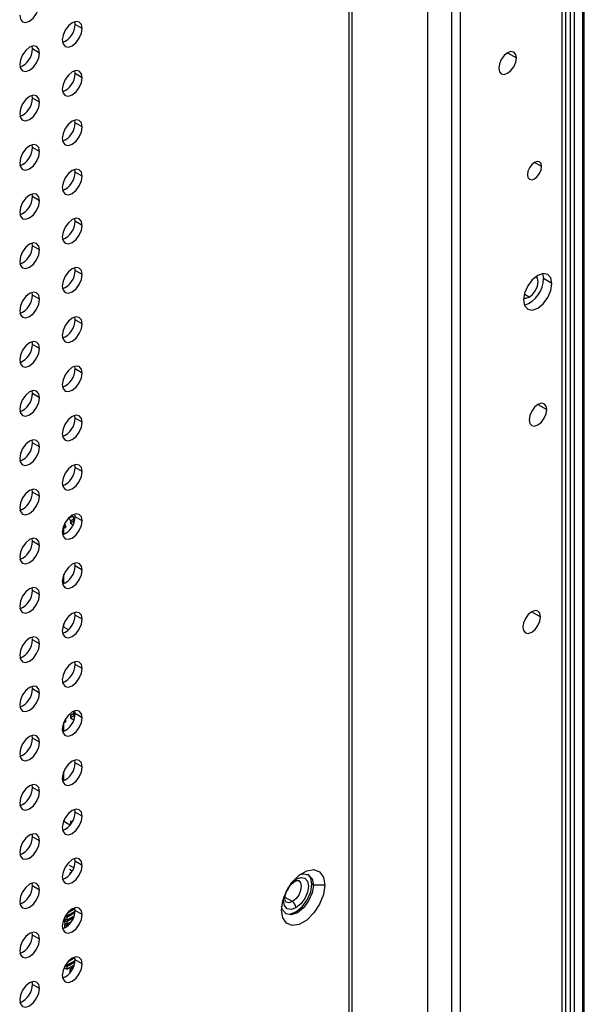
# Model space of a CAD drawing. Header units: millimetres. Extents: x 0 to 1118, y 0 to 864.
# Tile 384 of 397: x 1034.29 to 1039.91, y 704.77 to 714.57. Entities that reach past the tile are written whole.
import ezdxf

# ---------------------------------------------------------------- set-up
doc = ezdxf.new("R2010")
doc.units = ezdxf.units.MM

msp = doc.modelspace()

# ---------------------------------------------------------------- linework, layer by layer
at = {"color": 8, "linetype": 'Continuous', "lineweight": 25}
for p, q in [((1039.6939, 697.8962), (1039.6939, 783.7111)), ((1039.8989, 697.8161), (1039.8989, 783.0962)), ((1039.7717, 783.0473), (1039.7717, 697.903)), ((1039.8141, 783.0473), (1039.8141, 697.8842)), ((1038.3563, 694.8594), (1038.3563, 726.3047)), ((1039.1494, 714.2415), (1039.2378, 714.1905)), ((1039.4878, 713.11), (1039.4171, 713.1508)), ((1039.3651, 711.8102), (1039.316, 711.8385)), ((1039.4524, 710.742), (1039.5408, 710.691)), ((1034.8152, 709.6276), (1034.782, 709.6084)), ((1039.3898, 708.6792), (1039.4782, 708.6282)), ((1034.8078, 706.5776), (1034.7961, 706.5709)), ((1037.0124, 705.9971), (1037.0422, 706.0185)), ((1037.0069, 705.794), (1036.9346, 705.8357))]:
    msp.add_line(p, q, dxfattribs=at)
at = {"color": 7, "linetype": 'Continuous', "lineweight": 25}
for p, q in [((1039.729, 697.9045), (1039.729, 783.7601)), ((1039.9136, 697.7782), (1039.9136, 783.1166)), ((1038.6785, 781.4452), (1038.6785, 695.2648)), ((1038.5906, 726.8858), (1038.5906, 695.0126)), ((1037.5726, 689.9871), (1037.5726, 724.2379)), ((1037.6018, 690.0279), (1037.6018, 724.2787)), ((1034.8431, 714.5244), (1034.8399, 714.5515)), ((1034.9138, 714.4836), (1034.8431, 714.5244)), ((1034.4189, 714.2795), (1034.4156, 714.3066)), ((1034.4896, 714.2387), (1034.4189, 714.2795)), ((1034.8431, 714.0345), (1034.8399, 714.0616)), ((1034.9138, 713.9937), (1034.8431, 714.0345)), ((1034.4189, 713.7896), (1034.4156, 713.8166)), ((1034.4896, 713.7487), (1034.4189, 713.7896)), ((1034.8431, 713.5445), (1034.8399, 713.5716)), ((1034.9138, 713.5037), (1034.8431, 713.5445)), ((1034.4189, 713.2996), (1034.4156, 713.3267)), ((1034.4896, 713.2588), (1034.4189, 713.2996)), ((1034.8431, 713.0546), (1034.8399, 713.0817)), ((1034.9138, 713.0138), (1034.8431, 713.0546)), ((1034.4189, 712.8097), (1034.4156, 712.8368)), ((1034.4896, 712.7689), (1034.4189, 712.8097)), ((1034.8431, 712.5647), (1034.8399, 712.5918)), ((1034.9138, 712.5239), (1034.8431, 712.5647)), ((1034.4189, 712.3198), (1034.4156, 712.3469)), ((1034.4896, 712.279), (1034.4189, 712.3198)), ((1034.8431, 712.0748), (1034.8399, 712.1019)), ((1034.9138, 712.034), (1034.8431, 712.0748)), ((1039.4981, 712.0446), (1039.5065, 711.9939)), ((1039.5914, 711.9449), (1039.5065, 711.9939)), ((1034.4189, 711.8299), (1034.4156, 711.8569)), ((1034.4896, 711.789), (1034.4189, 711.8299)), ((1034.8431, 711.5849), (1034.8399, 711.6119)), ((1034.9138, 711.544), (1034.8431, 711.5849)), ((1034.4189, 711.3399), (1034.4156, 711.367)), ((1034.4896, 711.2991), (1034.4189, 711.3399)), ((1034.8431, 711.0949), (1034.8399, 711.122)), ((1034.9138, 711.0541), (1034.8431, 711.0949)), ((1034.4189, 710.85), (1034.4156, 710.8771)), ((1034.4896, 710.8092), (1034.4189, 710.85)), ((1034.8431, 710.605), (1034.8399, 710.6321)), ((1034.9138, 710.5642), (1034.8431, 710.605)), ((1034.4189, 710.3601), (1034.4156, 710.3872)), ((1034.4896, 710.3193), (1034.4189, 710.3601)), ((1034.8431, 710.1151), (1034.8399, 710.1422)), ((1034.9138, 710.0743), (1034.8431, 710.1151)), ((1034.4189, 709.8702), (1034.4156, 709.8972)), ((1034.4896, 709.8293), (1034.4189, 709.8702)), ((1034.7772, 709.6112), (1034.782, 709.6084)), ((1034.8195, 709.6276), (1034.7949, 709.6276)), ((1034.7961, 709.5839), (1034.8315, 709.6043)), ((1034.8195, 709.6276), (1034.8195, 709.6288)), ((1034.8195, 709.6276), (1034.82, 709.6279)), ((1034.8315, 709.6043), (1034.8315, 709.5798)), ((1034.8315, 709.597), (1034.8414, 709.6027)), ((1034.8431, 709.6252), (1034.8399, 709.6522)), ((1034.9138, 709.5843), (1034.8431, 709.6252)), ((1034.7184, 709.4973), (1034.7282, 709.4916)), ((1034.7325, 709.5111), (1034.7227, 709.5157)), ((1034.7282, 709.5161), (1034.7236, 709.5188)), ((1034.7282, 709.5325), (1034.7493, 709.5317)), ((1034.7282, 709.5325), (1034.7282, 709.5325)), ((1034.7282, 709.5325), (1034.7282, 709.5161)), ((1034.7349, 709.5159), (1034.7282, 709.5161)), ((1034.7502, 709.5247), (1034.7325, 709.5145)), ((1034.7325, 709.4478), (1034.7325, 709.5145)), ((1034.7389, 709.5503), (1034.7363, 709.5515)), ((1034.7961, 709.5839), (1034.7961, 709.5594)), ((1034.8315, 709.5798), (1034.7961, 709.5594)), ((1034.7961, 709.5594), (1034.8228, 709.544)), ((1034.8315, 709.5798), (1034.8357, 709.5774)), ((1034.4189, 709.3802), (1034.4156, 709.4073)), ((1034.7325, 709.4716), (1034.7162, 709.4791)), ((1034.7282, 709.4753), (1034.7164, 709.4822)), ((1034.7282, 709.4508), (1034.7165, 709.4576)), ((1034.7282, 709.4916), (1034.7325, 709.4915)), ((1034.7282, 709.4753), (1034.7282, 709.4916)), ((1034.7325, 709.4752), (1034.7282, 709.4753)), ((1034.7282, 709.4508), (1034.7325, 709.4507)), ((1034.7282, 709.4508), (1034.7282, 709.446)), ((1034.4896, 709.3394), (1034.4189, 709.3802)), ((1034.8431, 709.1352), (1034.8399, 709.1623)), ((1034.9138, 709.0944), (1034.8431, 709.1352)), ((1034.7184, 709.0074), (1034.7282, 709.0017)), ((1034.7325, 709.0212), (1034.7227, 709.0258)), ((1034.7282, 709.0262), (1034.7236, 709.0289)), ((1034.7282, 709.0425), (1034.7282, 709.0426)), ((1034.7282, 709.0425), (1034.7325, 709.0424)), ((1034.7282, 709.0425), (1034.7282, 709.0262)), ((1034.7325, 709.0261), (1034.7282, 709.0262)), ((1034.7325, 708.9578), (1034.7325, 709.0531)), ((1034.4189, 708.8903), (1034.4156, 708.9174)), ((1034.7325, 708.9816), (1034.7162, 708.9892)), ((1034.7282, 708.9854), (1034.7164, 708.9922)), ((1034.7282, 708.9609), (1034.7165, 708.9677)), ((1034.7282, 709.0017), (1034.7325, 709.0016)), ((1034.7282, 708.9854), (1034.7282, 709.0017)), ((1034.7325, 708.9852), (1034.7282, 708.9854)), ((1034.7282, 708.9609), (1034.7325, 708.9607)), ((1034.7282, 708.9609), (1034.7282, 708.9561)), ((1034.4896, 708.8495), (1034.4189, 708.8903)), ((1034.8431, 708.6453), (1034.8399, 708.6724)), ((1034.9138, 708.6045), (1034.8431, 708.6453)), ((1034.7325, 708.5265), (1034.7218, 708.5327)), ((1034.7325, 708.5265), (1034.7325, 708.5632)), ((1034.778, 708.5002), (1034.7325, 708.5265)), ((1034.8012, 708.5277), (1034.7961, 708.5306)), ((1034.7961, 708.5306), (1034.7961, 708.5209)), ((1034.4189, 708.4004), (1034.4156, 708.4275)), ((1034.4896, 708.3596), (1034.4189, 708.4004)), ((1034.8431, 708.1554), (1034.8399, 708.1825)), ((1034.9138, 708.1146), (1034.8431, 708.1554)), ((1034.4189, 707.9105), (1034.4156, 707.9375)), ((1034.7264, 707.9755), (1034.7174, 707.9807)), ((1034.4896, 707.8696), (1034.4189, 707.9105)), ((1034.7961, 707.6487), (1034.8315, 707.6691)), ((1034.7961, 707.6487), (1034.7961, 707.6242)), ((1034.8315, 707.6446), (1034.7961, 707.6242)), ((1034.8315, 707.6691), (1034.8315, 707.6446)), ((1034.8315, 707.6618), (1034.8431, 707.6685)), ((1034.8315, 707.6446), (1034.8408, 707.6393)), ((1034.8379, 707.641), (1034.8414, 707.643)), ((1034.8408, 707.6395), (1034.8385, 707.6406)), ((1034.8431, 707.6655), (1034.8399, 707.6925)), ((1034.8421, 707.6679), (1034.8431, 707.6673)), ((1034.9138, 707.6246), (1034.8431, 707.6655)), ((1034.7325, 707.5364), (1034.7193, 707.5425)), ((1034.7282, 707.5401), (1034.7199, 707.5449)), ((1034.7236, 707.5591), (1034.7282, 707.5564)), ((1034.7282, 707.5564), (1034.7325, 707.5563)), ((1034.7282, 707.5401), (1034.7282, 707.5564)), ((1034.7325, 707.5399), (1034.7282, 707.5401)), ((1034.7325, 707.5759), (1034.7299, 707.5771)), ((1034.7349, 707.5807), (1034.7314, 707.5808)), ((1034.7502, 707.5895), (1034.7325, 707.5793)), ((1034.7325, 707.4881), (1034.7325, 707.5793)), ((1034.7388, 707.5969), (1034.7493, 707.5965)), ((1034.7961, 707.6242), (1034.8311, 707.604)), ((1034.4189, 707.4205), (1034.4156, 707.4476)), ((1034.7282, 707.4993), (1034.7159, 707.5064)), ((1034.7325, 707.4942), (1034.7161, 707.5019)), ((1034.7282, 707.5156), (1034.7164, 707.5225)), ((1034.7282, 707.5156), (1034.7325, 707.5155)), ((1034.7282, 707.5156), (1034.7282, 707.4993)), ((1034.7325, 707.4991), (1034.7282, 707.4993)), ((1034.4896, 707.3797), (1034.4189, 707.4205)), ((1034.8431, 707.1755), (1034.8399, 707.2026)), ((1034.9138, 707.1347), (1034.8431, 707.1755)), ((1034.7325, 707.0464), (1034.7193, 707.0525)), ((1034.7282, 707.0502), (1034.7199, 707.055)), ((1034.7236, 707.0692), (1034.7282, 707.0665)), ((1034.7282, 707.0665), (1034.7325, 707.0664)), ((1034.7282, 707.0502), (1034.7282, 707.0665)), ((1034.7325, 707.05), (1034.7282, 707.0502)), ((1034.7325, 707.086), (1034.7299, 707.0872)), ((1034.7325, 707.0909), (1034.7314, 707.0909)), ((1034.7325, 706.9981), (1034.7325, 707.0934)), ((1034.4189, 706.9306), (1034.4156, 706.9577)), ((1034.7282, 707.0094), (1034.7159, 707.0165)), ((1034.7325, 707.0043), (1034.7161, 707.012)), ((1034.7282, 707.0257), (1034.7164, 707.0325)), ((1034.7282, 707.0257), (1034.7325, 707.0255)), ((1034.7282, 707.0257), (1034.7282, 707.0094)), ((1034.7325, 707.0092), (1034.7282, 707.0094)), ((1034.4896, 706.8898), (1034.4189, 706.9306)), ((1034.8431, 706.6856), (1034.8399, 706.7127)), ((1034.9138, 706.6448), (1034.8431, 706.6856)), ((1034.7325, 706.5913), (1034.7285, 706.5936)), ((1034.7325, 706.5913), (1034.7325, 706.6035)), ((1034.782, 706.5627), (1034.7325, 706.5913)), ((1034.7912, 706.5574), (1034.782, 706.5627)), ((1034.7912, 706.5574), (1034.7931, 706.5574)), ((1034.7912, 706.5574), (1034.7912, 706.555)), ((1034.792, 706.5617), (1034.8, 706.5664)), ((1034.8128, 706.5858), (1034.7961, 706.5954)), ((1034.7961, 706.5954), (1034.7961, 706.5709)), ((1034.4189, 706.4407), (1034.4156, 706.4678)), ((1034.7169, 706.5146), (1034.7298, 706.5071)), ((1034.4896, 706.3999), (1034.4189, 706.4407)), ((1034.8431, 706.1957), (1034.8399, 706.2228)), ((1034.9138, 706.1549), (1034.8431, 706.1957)), ((1034.8296, 706.1302), (1034.7883, 706.154)), ((1034.8142, 706.0982), (1034.7883, 706.1132)), ((1034.8069, 706.0863), (1034.7919, 706.0777)), ((1034.7919, 706.0777), (1034.7919, 706.066)), ((1034.7919, 706.0777), (1034.7982, 706.074)), ((1034.4189, 705.9508), (1034.4156, 705.9778)), ((1037.2155, 705.9593), (1037.2013, 705.9675)), ((1034.4896, 705.9099), (1034.4189, 705.9508)), ((1037.3286, 705.9593), (1037.2155, 705.9593)), ((1034.7601, 705.6518), (1034.843, 705.6997)), ((1034.8412, 705.6824), (1034.7601, 705.6355)), ((1034.8418, 705.7235), (1034.7672, 705.6804)), ((1034.8308, 705.6927), (1034.8418, 705.6863)), ((1034.8347, 705.7312), (1034.8411, 705.7275)), ((1034.8431, 705.7058), (1034.8399, 705.7328)), ((1034.9138, 705.6649), (1034.8431, 705.7058)), ((1034.7388, 705.6372), (1034.7388, 705.6233)), ((1034.7601, 705.611), (1034.7388, 705.6233)), ((1034.753, 705.6151), (1034.7388, 705.6069)), ((1034.7388, 705.6069), (1034.7388, 705.5824)), ((1034.7601, 705.5947), (1034.7388, 705.6069)), ((1034.7601, 705.5702), (1034.7388, 705.5824)), ((1034.7601, 705.6355), (1034.7432, 705.6453)), ((1034.753, 705.6559), (1034.7475, 705.6528)), ((1034.7601, 705.6518), (1034.7504, 705.6574)), ((1034.7601, 705.6714), (1034.7601, 705.6518)), ((1034.7601, 705.611), (1034.8345, 705.654)), ((1034.7601, 705.6355), (1034.7601, 705.611)), ((1034.8267, 705.6331), (1034.7601, 705.5947)), ((1034.7601, 705.5702), (1034.8077, 705.5977)), ((1034.7601, 705.5947), (1034.7601, 705.5702)), ((1034.8308, 705.6518), (1034.8333, 705.6504)), ((1034.4189, 705.4608), (1034.4156, 705.4879)), ((1034.753, 705.5743), (1034.7388, 705.5661)), ((1034.7388, 705.5661), (1034.7388, 705.5416)), ((1034.7601, 705.5539), (1034.7388, 705.5661)), ((1034.7478, 705.5365), (1034.7388, 705.5416)), ((1034.7853, 705.5684), (1034.7601, 705.5539)), ((1034.7601, 705.5539), (1034.7601, 705.545)), ((1034.4896, 705.42), (1034.4189, 705.4608)), ((1034.7601, 705.1619), (1034.843, 705.2098)), ((1034.8412, 705.1924), (1034.7601, 705.1456)), ((1034.8418, 705.2336), (1034.7672, 705.1905)), ((1034.8308, 705.2027), (1034.8418, 705.1964)), ((1034.8347, 705.2413), (1034.8411, 705.2376)), ((1034.8431, 705.2158), (1034.8399, 705.2429)), ((1034.9138, 705.175), (1034.8431, 705.2158)), ((1034.7388, 705.1472), (1034.7388, 705.1333)), ((1034.7601, 705.1211), (1034.7388, 705.1333)), ((1034.7601, 705.1456), (1034.7432, 705.1553)), ((1034.753, 705.166), (1034.7475, 705.1629)), ((1034.7601, 705.1619), (1034.7504, 705.1675)), ((1034.7601, 705.1815), (1034.7601, 705.1619)), ((1034.7601, 705.1211), (1034.8345, 705.164)), ((1034.7601, 705.1456), (1034.7601, 705.1211)), ((1034.8237, 705.1374), (1034.7919, 705.119)), ((1034.7919, 705.119), (1034.7919, 705.0861)), ((1034.7919, 705.119), (1034.8087, 705.1093)), ((1034.8237, 705.1578), (1034.8237, 705.1374)), ((1034.824, 705.1372), (1034.8237, 705.1374)), ((1034.4189, 704.9709), (1034.4156, 704.998)), ((1034.4896, 704.9301), (1034.4189, 704.9709))]:
    msp.add_line(p, q, dxfattribs=at)
at = {"color": 7, "linetype": 'Continuous', "lineweight": 25, "flags": 128}
for points in [[(1034.2916, 714.6143), (1034.2991, 714.5749), (1034.3206, 714.5502), (1034.3527, 714.5439), (1034.3906, 714.5571), (1034.4285, 714.5877), (1034.4606, 714.631), (1034.482, 714.6805), (1034.4896, 714.7286)], [(1034.9138, 714.4836), (1034.9063, 714.523), (1034.8848, 714.5477), (1034.8527, 714.5539), (1034.8148, 714.5407), (1034.777, 714.5102), (1034.7448, 714.4669), (1034.7234, 714.4174), (1034.7158, 714.3693)], [(1034.7158, 714.3693), (1034.7234, 714.3299), (1034.7448, 714.3052), (1034.777, 714.2989), (1034.8148, 714.3121), (1034.8527, 714.3427), (1034.8848, 714.386), (1034.9063, 714.4355), (1034.9138, 714.4836)], [(1034.4896, 714.2387), (1034.482, 714.2781), (1034.4606, 714.3028), (1034.4285, 714.309), (1034.3906, 714.2958), (1034.3527, 714.2653), (1034.3206, 714.2219), (1034.2991, 714.1725), (1034.2916, 714.1244)], [(1034.2916, 714.1244), (1034.2991, 714.085), (1034.3206, 714.0603), (1034.3527, 714.054), (1034.3906, 714.0672), (1034.4285, 714.0978), (1034.4606, 714.1411), (1034.482, 714.1906), (1034.4896, 714.2387)], [(1039.2378, 714.1905), (1039.2311, 714.2256), (1039.2119, 714.2477), (1039.1832, 714.2533), (1039.1494, 714.2415), (1039.1156, 714.2142), (1039.0869, 714.1755), (1039.0677, 714.1314), (1039.061, 714.0884)], [(1039.061, 714.0884), (1039.0677, 714.0532), (1039.0869, 714.0312), (1039.1156, 714.0256), (1039.1494, 714.0374), (1039.1832, 714.0647), (1039.2119, 714.1033), (1039.2311, 714.1475), (1039.2378, 714.1905)], [(1034.9138, 713.9937), (1034.9063, 714.0331), (1034.8848, 714.0577), (1034.8527, 714.064), (1034.8148, 714.0508), (1034.777, 714.0202), (1034.7448, 713.9769), (1034.7234, 713.9275), (1034.7158, 713.8794)], [(1034.7158, 713.8794), (1034.7234, 713.84), (1034.7448, 713.8153), (1034.777, 713.809), (1034.8148, 713.8222), (1034.8527, 713.8528), (1034.8848, 713.8961), (1034.9063, 713.9456), (1034.9138, 713.9937)], [(1034.4896, 713.7487), (1034.482, 713.7881), (1034.4606, 713.8128), (1034.4285, 713.8191), (1034.3906, 713.8059), (1034.3527, 713.7753), (1034.3206, 713.732), (1034.2991, 713.6825), (1034.2916, 713.6344)], [(1034.2916, 713.6344), (1034.2991, 713.595), (1034.3206, 713.5703), (1034.3527, 713.5641), (1034.3906, 713.5773), (1034.4285, 713.6078), (1034.4606, 713.6512), (1034.482, 713.7006), (1034.4896, 713.7487)], [(1034.9138, 713.5037), (1034.9063, 713.5431), (1034.8848, 713.5678), (1034.8527, 713.5741), (1034.8148, 713.5609), (1034.777, 713.5303), (1034.7448, 713.487), (1034.7234, 713.4375), (1034.7158, 713.3894)], [(1034.7158, 713.3894), (1034.7234, 713.35), (1034.7448, 713.3253), (1034.777, 713.3191), (1034.8148, 713.3323), (1034.8527, 713.3628), (1034.8848, 713.4062), (1034.9063, 713.4556), (1034.9138, 713.5037)], [(1034.4896, 713.2588), (1034.482, 713.2982), (1034.4606, 713.3229), (1034.4285, 713.3291), (1034.3906, 713.316), (1034.3527, 713.2854), (1034.3206, 713.2421), (1034.2991, 713.1926), (1034.2916, 713.1445)], [(1034.2916, 713.1445), (1034.2991, 713.1051), (1034.3206, 713.0804), (1034.3527, 713.0742), (1034.3906, 713.0873), (1034.4285, 713.1179), (1034.4606, 713.1612), (1034.482, 713.2107), (1034.4896, 713.2588)], [(1039.4878, 713.11), (1039.4824, 713.1381), (1039.4671, 713.1557), (1039.4441, 713.1602), (1039.4171, 713.1508), (1039.39, 713.129), (1039.3671, 713.098), (1039.3517, 713.0627), (1039.3464, 713.0283)], [(1034.9138, 713.0138), (1034.9063, 713.0532), (1034.8848, 713.0779), (1034.8527, 713.0841), (1034.8148, 713.071), (1034.777, 713.0404), (1034.7448, 712.9971), (1034.7234, 712.9476), (1034.7158, 712.8995)], [(1039.3464, 713.0283), (1039.3517, 713.0002), (1039.3671, 712.9825), (1039.39, 712.9781), (1039.4171, 712.9875), (1039.4441, 713.0093), (1039.4671, 713.0403), (1039.4824, 713.0756), (1039.4878, 713.11)], [(1034.7158, 712.8995), (1034.7234, 712.8601), (1034.7448, 712.8354), (1034.777, 712.8292), (1034.8148, 712.8423), (1034.8527, 712.8729), (1034.8848, 712.9162), (1034.9063, 712.9657), (1034.9138, 713.0138)], [(1034.4896, 712.7689), (1034.482, 712.8083), (1034.4606, 712.833), (1034.4285, 712.8392), (1034.3906, 712.826), (1034.3527, 712.7955), (1034.3206, 712.7522), (1034.2991, 712.7027), (1034.2916, 712.6546)], [(1034.2916, 712.6546), (1034.2991, 712.6152), (1034.3206, 712.5905), (1034.3527, 712.5842), (1034.3906, 712.5974), (1034.4285, 712.628), (1034.4606, 712.6713), (1034.482, 712.7208), (1034.4896, 712.7689)], [(1034.9138, 712.5239), (1034.9063, 712.5633), (1034.8848, 712.588), (1034.8527, 712.5942), (1034.8148, 712.581), (1034.777, 712.5505), (1034.7448, 712.5072), (1034.7234, 712.4577), (1034.7158, 712.4096)], [(1034.7158, 712.4096), (1034.7234, 712.3702), (1034.7448, 712.3455), (1034.777, 712.3392), (1034.8148, 712.3524), (1034.8527, 712.383), (1034.8848, 712.4263), (1034.9063, 712.4758), (1034.9138, 712.5239)], [(1034.4896, 712.279), (1034.482, 712.3184), (1034.4606, 712.3431), (1034.4285, 712.3493), (1034.3906, 712.3361), (1034.3527, 712.3056), (1034.3206, 712.2622), (1034.2991, 712.2128), (1034.2916, 712.1647)], [(1034.2916, 712.1647), (1034.2991, 712.1253), (1034.3206, 712.1006), (1034.3527, 712.0943), (1034.3906, 712.1075), (1034.4285, 712.1381), (1034.4606, 712.1814), (1034.482, 712.2309), (1034.4896, 712.279)], [(1034.9138, 712.034), (1034.9063, 712.0734), (1034.8848, 712.0981), (1034.8527, 712.1043), (1034.8148, 712.0911), (1034.777, 712.0606), (1034.7448, 712.0172), (1034.7234, 711.9678), (1034.7158, 711.9197)], [(1039.5914, 711.9449), (1039.5806, 712.0012), (1039.5499, 712.0365), (1039.504, 712.0454), (1039.4499, 712.0266), (1039.3958, 711.9829), (1039.3499, 711.921), (1039.3193, 711.8504), (1039.3085, 711.7817)], [(1034.7158, 711.9197), (1034.7234, 711.8803), (1034.7448, 711.8556), (1034.777, 711.8493), (1034.8148, 711.8625), (1034.8527, 711.8931), (1034.8848, 711.9364), (1034.9063, 711.9859), (1034.9138, 712.034)], [(1039.3085, 711.7817), (1039.3193, 711.7254), (1039.3499, 711.6901), (1039.3958, 711.6812), (1039.4499, 711.7), (1039.504, 711.7437), (1039.5499, 711.8056), (1039.5806, 711.8762), (1039.5914, 711.9449)], [(1039.3651, 711.8102), (1039.3989, 711.8375), (1039.4276, 711.8762), (1039.4467, 711.9204), (1039.4535, 711.9633), (1039.4467, 711.9985), (1039.4337, 712.0162)], [(1034.4896, 711.789), (1034.482, 711.8284), (1034.4606, 711.8531), (1034.4285, 711.8594), (1034.3906, 711.8462), (1034.3527, 711.8156), (1034.3206, 711.7723), (1034.2991, 711.7228), (1034.2916, 711.6747)], [(1034.2916, 711.6747), (1034.2991, 711.6353), (1034.3206, 711.6106), (1034.3527, 711.6044), (1034.3906, 711.6176), (1034.4285, 711.6481), (1034.4606, 711.6915), (1034.482, 711.7409), (1034.4896, 711.789)], [(1039.3094, 711.8009), (1039.3313, 711.7985), (1039.3651, 711.8102)], [(1034.9138, 711.544), (1034.9063, 711.5834), (1034.8848, 711.6081), (1034.8527, 711.6144), (1034.8148, 711.6012), (1034.777, 711.5706), (1034.7448, 711.5273), (1034.7234, 711.4778), (1034.7158, 711.4297)], [(1034.7158, 711.4297), (1034.7234, 711.3903), (1034.7448, 711.3656), (1034.777, 711.3594), (1034.8148, 711.3726), (1034.8527, 711.4031), (1034.8848, 711.4465), (1034.9063, 711.4959), (1034.9138, 711.544)], [(1034.4896, 711.2991), (1034.482, 711.3385), (1034.4606, 711.3632), (1034.4285, 711.3694), (1034.3906, 711.3563), (1034.3527, 711.3257), (1034.3206, 711.2824), (1034.2991, 711.2329), (1034.2916, 711.1848)], [(1034.2916, 711.1848), (1034.2991, 711.1454), (1034.3206, 711.1207), (1034.3527, 711.1145), (1034.3906, 711.1276), (1034.4285, 711.1582), (1034.4606, 711.2015), (1034.482, 711.251), (1034.4896, 711.2991)], [(1034.9138, 711.0541), (1034.9063, 711.0935), (1034.8848, 711.1182), (1034.8527, 711.1244), (1034.8148, 711.1113), (1034.777, 711.0807), (1034.7448, 711.0374), (1034.7234, 710.9879), (1034.7158, 710.9398)], [(1034.7158, 710.9398), (1034.7234, 710.9004), (1034.7448, 710.8757), (1034.777, 710.8695), (1034.8148, 710.8826), (1034.8527, 710.9132), (1034.8848, 710.9565), (1034.9063, 711.006), (1034.9138, 711.0541)], [(1034.4896, 710.8092), (1034.482, 710.8486), (1034.4606, 710.8733), (1034.4285, 710.8795), (1034.3906, 710.8664), (1034.3527, 710.8358), (1034.3206, 710.7925), (1034.2991, 710.743), (1034.2916, 710.6949)], [(1034.2916, 710.6949), (1034.2991, 710.6555), (1034.3206, 710.6308), (1034.3527, 710.6246), (1034.3906, 710.6377), (1034.4285, 710.6683), (1034.4606, 710.7116), (1034.482, 710.7611), (1034.4896, 710.8092)], [(1039.5408, 710.691), (1039.5341, 710.7261), (1039.5149, 710.7482), (1039.4862, 710.7538), (1039.4524, 710.742), (1039.4186, 710.7147), (1039.3899, 710.676), (1039.3708, 710.6318), (1039.364, 710.5889)], [(1039.364, 710.5889), (1039.3708, 710.5537), (1039.3899, 710.5317), (1039.4186, 710.5261), (1039.4524, 710.5379), (1039.4862, 710.5652), (1039.5149, 710.6038), (1039.5341, 710.648), (1039.5408, 710.691)], [(1034.9138, 710.5642), (1034.9063, 710.6036), (1034.8848, 710.6283), (1034.8527, 710.6345), (1034.8148, 710.6213), (1034.777, 710.5908), (1034.7448, 710.5475), (1034.7234, 710.498), (1034.7158, 710.4499)], [(1034.7158, 710.4499), (1034.7234, 710.4105), (1034.7448, 710.3858), (1034.777, 710.3795), (1034.8148, 710.3927), (1034.8527, 710.4233), (1034.8848, 710.4666), (1034.9063, 710.5161), (1034.9138, 710.5642)], [(1034.4896, 710.3193), (1034.482, 710.3587), (1034.4606, 710.3834), (1034.4285, 710.3896), (1034.3906, 710.3764), (1034.3527, 710.3459), (1034.3206, 710.3025), (1034.2991, 710.2531), (1034.2916, 710.205)], [(1034.2916, 710.205), (1034.2991, 710.1656), (1034.3206, 710.1409), (1034.3527, 710.1346), (1034.3906, 710.1478), (1034.4285, 710.1784), (1034.4606, 710.2217), (1034.482, 710.2712), (1034.4896, 710.3193)], [(1034.9138, 710.0743), (1034.9063, 710.1137), (1034.8848, 710.1384), (1034.8527, 710.1446), (1034.8148, 710.1314), (1034.777, 710.1009), (1034.7448, 710.0575), (1034.7234, 710.0081), (1034.7158, 709.96)], [(1034.7158, 709.96), (1034.7234, 709.9206), (1034.7448, 709.8959), (1034.777, 709.8896), (1034.8148, 709.9028), (1034.8527, 709.9334), (1034.8848, 709.9767), (1034.9063, 710.0262), (1034.9138, 710.0743)], [(1034.4896, 709.8293), (1034.482, 709.8687), (1034.4606, 709.8934), (1034.4285, 709.8997), (1034.3906, 709.8865), (1034.3527, 709.8559), (1034.3206, 709.8126), (1034.2991, 709.7631), (1034.2916, 709.715)], [(1034.2916, 709.715), (1034.2991, 709.6756), (1034.3206, 709.6509), (1034.3527, 709.6447), (1034.3906, 709.6579), (1034.4285, 709.6884), (1034.4606, 709.7318), (1034.482, 709.7812), (1034.4896, 709.8293)], [(1034.9138, 709.5843), (1034.9063, 709.6237), (1034.8848, 709.6484), (1034.8527, 709.6547), (1034.8148, 709.6415), (1034.777, 709.6109), (1034.7448, 709.5676), (1034.7234, 709.5181), (1034.7158, 709.47)], [(1034.8192, 709.6276), (1034.8201, 709.6269), (1034.8215, 709.6257)], [(1034.7158, 709.47), (1034.7234, 709.4306), (1034.7448, 709.4059), (1034.777, 709.3997), (1034.8148, 709.4129), (1034.8527, 709.4434), (1034.8848, 709.4868), (1034.9063, 709.5362), (1034.9138, 709.5843)], [(1034.7367, 709.5523), (1034.7392, 709.5499), (1034.745, 709.5421), (1034.7488, 709.5333), (1034.7502, 709.5247), (1034.7488, 709.5177), (1034.745, 709.5133), (1034.7392, 709.5122), (1034.7325, 709.5145)], [(1034.4896, 709.3394), (1034.482, 709.3788), (1034.4606, 709.4035), (1034.4285, 709.4097), (1034.3906, 709.3966), (1034.3527, 709.366), (1034.3206, 709.3227), (1034.2991, 709.2732), (1034.2916, 709.2251)], [(1034.2916, 709.2251), (1034.2991, 709.1857), (1034.3206, 709.161), (1034.3527, 709.1548), (1034.3906, 709.1679), (1034.4285, 709.1985), (1034.4606, 709.2418), (1034.482, 709.2913), (1034.4896, 709.3394)], [(1034.9138, 709.0944), (1034.9063, 709.1338), (1034.8848, 709.1585), (1034.8527, 709.1647), (1034.8148, 709.1516), (1034.777, 709.121), (1034.7448, 709.0777), (1034.7234, 709.0282), (1034.7158, 708.9801)], [(1034.7158, 708.9801), (1034.7234, 708.9407), (1034.7448, 708.916), (1034.777, 708.9098), (1034.8148, 708.9229), (1034.8527, 708.9535), (1034.8848, 708.9968), (1034.9063, 709.0463), (1034.9138, 709.0944)], [(1034.4896, 708.8495), (1034.482, 708.8889), (1034.4606, 708.9136), (1034.4285, 708.9198), (1034.3906, 708.9067), (1034.3527, 708.8761), (1034.3206, 708.8328), (1034.2991, 708.7833), (1034.2916, 708.7352)], [(1034.2916, 708.7352), (1034.2991, 708.6958), (1034.3206, 708.6711), (1034.3527, 708.6649), (1034.3906, 708.678), (1034.4285, 708.7086), (1034.4606, 708.7519), (1034.482, 708.8014), (1034.4896, 708.8495)], [(1034.9138, 708.6045), (1034.9063, 708.6439), (1034.8848, 708.6686), (1034.8527, 708.6748), (1034.8148, 708.6617), (1034.777, 708.6311), (1034.7448, 708.5878), (1034.7234, 708.5383), (1034.7158, 708.4902)], [(1039.4782, 708.6282), (1039.4715, 708.6633), (1039.4523, 708.6854), (1039.4237, 708.691), (1039.3898, 708.6792), (1039.356, 708.6519), (1039.3273, 708.6132), (1039.3082, 708.5691), (1039.3014, 708.5261)], [(1039.3014, 708.5261), (1039.3082, 708.4909), (1039.3273, 708.4689), (1039.356, 708.4633), (1039.3898, 708.4751), (1039.4237, 708.5024), (1039.4523, 708.541), (1039.4715, 708.5852), (1039.4782, 708.6282)], [(1034.7158, 708.4902), (1034.7234, 708.4508), (1034.7448, 708.4261), (1034.777, 708.4199), (1034.8148, 708.433), (1034.8527, 708.4636), (1034.8848, 708.5069), (1034.9063, 708.5564), (1034.9138, 708.6045)], [(1034.4896, 708.3596), (1034.482, 708.399), (1034.4606, 708.4237), (1034.4285, 708.4299), (1034.3906, 708.4167), (1034.3527, 708.3862), (1034.3206, 708.3428), (1034.2991, 708.2934), (1034.2916, 708.2453)], [(1034.2916, 708.2453), (1034.2991, 708.2059), (1034.3206, 708.1812), (1034.3527, 708.1749), (1034.3906, 708.1881), (1034.4285, 708.2187), (1034.4606, 708.262), (1034.482, 708.3115), (1034.4896, 708.3596)], [(1034.9138, 708.1146), (1034.9063, 708.154), (1034.8848, 708.1787), (1034.8527, 708.1849), (1034.8148, 708.1717), (1034.777, 708.1412), (1034.7448, 708.0978), (1034.7234, 708.0484), (1034.7158, 708.0003)], [(1034.7158, 708.0003), (1034.7234, 707.9609), (1034.7448, 707.9362), (1034.777, 707.9299), (1034.8148, 707.9431), (1034.8527, 707.9737), (1034.8848, 708.017), (1034.9063, 708.0665), (1034.9138, 708.1146)], [(1034.4896, 707.8696), (1034.482, 707.909), (1034.4606, 707.9337), (1034.4285, 707.94), (1034.3906, 707.9268), (1034.3527, 707.8962), (1034.3206, 707.8529), (1034.2991, 707.8034), (1034.2916, 707.7553)], [(1034.2916, 707.7553), (1034.2991, 707.7159), (1034.3206, 707.6912), (1034.3527, 707.685), (1034.3906, 707.6982), (1034.4285, 707.7287), (1034.4606, 707.7721), (1034.482, 707.8215), (1034.4896, 707.8696)], [(1034.9138, 707.6246), (1034.9063, 707.664), (1034.8848, 707.6887), (1034.8527, 707.695), (1034.8148, 707.6818), (1034.777, 707.6512), (1034.7448, 707.6079), (1034.7234, 707.5584), (1034.7158, 707.5103)], [(1034.7158, 707.5103), (1034.7234, 707.4709), (1034.7448, 707.4462), (1034.777, 707.44), (1034.8148, 707.4532), (1034.8527, 707.4837), (1034.8848, 707.5271), (1034.9063, 707.5765), (1034.9138, 707.6246)], [(1034.7446, 707.6075), (1034.745, 707.6069), (1034.7488, 707.5981), (1034.7502, 707.5895), (1034.7488, 707.5825), (1034.745, 707.5781), (1034.7392, 707.577), (1034.7325, 707.5793)], [(1034.4896, 707.3797), (1034.482, 707.4191), (1034.4606, 707.4438), (1034.4285, 707.45), (1034.3906, 707.4369), (1034.3527, 707.4063), (1034.3206, 707.363), (1034.2991, 707.3135), (1034.2916, 707.2654)], [(1034.2916, 707.2654), (1034.2991, 707.226), (1034.3206, 707.2013), (1034.3527, 707.1951), (1034.3906, 707.2082), (1034.4285, 707.2388), (1034.4606, 707.2821), (1034.482, 707.3316), (1034.4896, 707.3797)], [(1034.9138, 707.1347), (1034.9063, 707.1741), (1034.8848, 707.1988), (1034.8527, 707.205), (1034.8148, 707.1919), (1034.777, 707.1613), (1034.7448, 707.118), (1034.7234, 707.0685), (1034.7158, 707.0204)], [(1034.7158, 707.0204), (1034.7234, 706.981), (1034.7448, 706.9563), (1034.777, 706.9501), (1034.8148, 706.9632), (1034.8527, 706.9938), (1034.8848, 707.0371), (1034.9063, 707.0866), (1034.9138, 707.1347)], [(1034.4896, 706.8898), (1034.482, 706.9292), (1034.4606, 706.9539), (1034.4285, 706.9601), (1034.3906, 706.947), (1034.3527, 706.9164), (1034.3206, 706.8731), (1034.2991, 706.8236), (1034.2916, 706.7755)], [(1034.2916, 706.7755), (1034.2991, 706.7361), (1034.3206, 706.7114), (1034.3527, 706.7052), (1034.3906, 706.7183), (1034.4285, 706.7489), (1034.4606, 706.7922), (1034.482, 706.8417), (1034.4896, 706.8898)], [(1034.9138, 706.6448), (1034.9063, 706.6842), (1034.8848, 706.7089), (1034.8527, 706.7151), (1034.8148, 706.702), (1034.777, 706.6714), (1034.7448, 706.6281), (1034.7234, 706.5786), (1034.7158, 706.5305)], [(1034.7158, 706.5305), (1034.7234, 706.4911), (1034.7448, 706.4664), (1034.777, 706.4602), (1034.8148, 706.4733), (1034.8527, 706.5039), (1034.8848, 706.5472), (1034.9063, 706.5967), (1034.9138, 706.6448)], [(1034.4896, 706.3999), (1034.482, 706.4393), (1034.4606, 706.464), (1034.4285, 706.4702), (1034.3906, 706.457), (1034.3527, 706.4265), (1034.3206, 706.3831), (1034.2991, 706.3337), (1034.2916, 706.2856)], [(1034.2916, 706.2856), (1034.2991, 706.2462), (1034.3206, 706.2215), (1034.3527, 706.2152), (1034.3906, 706.2284), (1034.4285, 706.259), (1034.4606, 706.3023), (1034.482, 706.3518), (1034.4896, 706.3999)], [(1034.9138, 706.1549), (1034.9063, 706.1943), (1034.8848, 706.219), (1034.8527, 706.2252), (1034.8148, 706.212), (1034.777, 706.1815), (1034.7448, 706.1381), (1034.7234, 706.0887), (1034.7158, 706.0406)], [(1034.7158, 706.0406), (1034.7234, 706.0012), (1034.7448, 705.9765), (1034.777, 705.9702), (1034.8148, 705.9834), (1034.8527, 706.014), (1034.8848, 706.0573), (1034.9063, 706.1068), (1034.9138, 706.1549)], [(1036.8973, 705.7103), (1036.9103, 705.803), (1036.9477, 705.8995), (1037.0051, 705.9882), (1037.0755, 706.0585), (1037.1504, 706.1017), (1037.2208, 706.1127), (1037.2782, 706.0903), (1037.3156, 706.037), (1037.3286, 705.9593)], [(1037.0825, 706.0638), (1037.1173, 706.0724), (1037.1689, 706.0623), (1037.2034, 706.0226), (1037.2155, 705.9593)], [(1037.2013, 705.9675), (1037.1892, 706.0308), (1037.1616, 706.066)], [(1034.4896, 705.9099), (1034.482, 705.9493), (1034.4606, 705.974), (1034.4285, 705.9803), (1034.3906, 705.9671), (1034.3527, 705.9365), (1034.3206, 705.8932), (1034.2991, 705.8437), (1034.2916, 705.7956)], [(1036.937, 705.6771), (1036.9813, 705.6708), (1037.0422, 705.6919), (1037.1031, 705.7411), (1037.1547, 705.8107), (1037.1892, 705.8902), (1037.2013, 705.9675)], [(1037.0422, 706.0185), (1037.0896, 706.035), (1037.1297, 706.0272), (1037.1566, 705.9963), (1037.166, 705.9471), (1037.1566, 705.887), (1037.1297, 705.8251), (1037.0896, 705.771), (1037.0422, 705.7327)], [(1034.2916, 705.7956), (1034.2991, 705.7562), (1034.3206, 705.7315), (1034.3527, 705.7253), (1034.3906, 705.7385), (1034.4285, 705.769), (1034.4606, 705.8124), (1034.482, 705.8618), (1034.4896, 705.9099)], [(1037.3286, 705.9593), (1037.3156, 705.8666), (1037.2782, 705.7701), (1037.2208, 705.6814), (1037.1504, 705.6112), (1037.0755, 705.5679), (1037.0051, 705.5569), (1036.9477, 705.5794), (1036.9103, 705.6326), (1036.8973, 705.7103)], [(1037.2155, 705.9593), (1037.2034, 705.882), (1037.1689, 705.8025), (1037.1173, 705.7329), (1037.0564, 705.6838), (1036.9955, 705.6626), (1036.9439, 705.6726), (1036.9094, 705.7123), (1036.8994, 705.7467)], [(1036.9772, 705.9499), (1036.9633, 705.9212), (1036.9454, 705.8949)], [(1034.9138, 705.6649), (1034.9063, 705.7043), (1034.8848, 705.729), (1034.8527, 705.7353), (1034.8148, 705.7221), (1034.777, 705.6915), (1034.7448, 705.6482), (1034.7234, 705.5987), (1034.7158, 705.5506)], [(1034.7158, 705.5506), (1034.7234, 705.5112), (1034.7448, 705.4865), (1034.777, 705.4803), (1034.8148, 705.4935), (1034.8527, 705.524), (1034.8848, 705.5674), (1034.9063, 705.6168), (1034.9138, 705.6649)], [(1034.4896, 705.42), (1034.482, 705.4594), (1034.4606, 705.4841), (1034.4285, 705.4903), (1034.3906, 705.4772), (1034.3527, 705.4466), (1034.3206, 705.4033), (1034.2991, 705.3538), (1034.2916, 705.3057)], [(1034.2916, 705.3057), (1034.2991, 705.2663), (1034.3206, 705.2416), (1034.3527, 705.2354), (1034.3906, 705.2486), (1034.4285, 705.2791), (1034.4606, 705.3224), (1034.482, 705.3719), (1034.4896, 705.42)], [(1034.9138, 705.175), (1034.9063, 705.2144), (1034.8848, 705.2391), (1034.8527, 705.2453), (1034.8148, 705.2322), (1034.777, 705.2016), (1034.7448, 705.1583), (1034.7234, 705.1088), (1034.7158, 705.0607)], [(1034.7158, 705.0607), (1034.7234, 705.0213), (1034.7448, 704.9966), (1034.777, 704.9904), (1034.8148, 705.0035), (1034.8527, 705.0341), (1034.8848, 705.0774), (1034.9063, 705.1269), (1034.9138, 705.175)], [(1034.4896, 704.9301), (1034.482, 704.9695), (1034.4606, 704.9942), (1034.4285, 705.0004), (1034.3906, 704.9873), (1034.3527, 704.9567), (1034.3206, 704.9134), (1034.2991, 704.8639), (1034.2916, 704.8158)], [(1034.2916, 704.8158), (1034.2991, 704.7764), (1034.3206, 704.7517), (1034.3527, 704.7455), (1034.3906, 704.7586), (1034.4285, 704.7892), (1034.4606, 704.8325), (1034.482, 704.882), (1034.4896, 704.9301)]]:
    msp.add_lwpolyline(points, dxfattribs=at)
at = {"color": 8, "linetype": 'Continuous', "lineweight": 25, "flags": 128}
for points in [[(1037.0691, 706.0045), (1037.0694, 706.0043), (1037.0885, 705.9823), (1037.0953, 705.9471), (1037.0885, 705.9041), (1037.0694, 705.86), (1037.0407, 705.8213), (1037.0069, 705.794)], [(1037.0422, 705.7327), (1036.9949, 705.7163), (1036.9547, 705.7241), (1036.9279, 705.755), (1036.9185, 705.8042), (1036.9221, 705.8408)], [(1037.0069, 705.794), (1036.973, 705.7822), (1036.9446, 705.7876)]]:
    msp.add_lwpolyline(points, dxfattribs=at)
at = {"color": 7, "linetype": 'Continuous', "lineweight": 25}
for centre, radius, start, end in [((1034.643, 714.5273), 0.2001, 292.33695, 359.16673), ((1034.2187, 714.2824), 0.2001, 292.33695, 359.16673), ((1034.643, 714.0374), 0.2001, 292.33695, 359.16673), ((1034.2187, 713.7925), 0.2001, 292.33695, 359.16673), ((1034.643, 713.5475), 0.2001, 292.33695, 359.16673), ((1034.2187, 713.3025), 0.2001, 292.33695, 359.16673), ((1034.643, 713.0575), 0.2001, 292.33695, 359.16673), ((1034.2187, 712.8126), 0.2001, 292.33695, 359.16673), ((1034.643, 712.5676), 0.2001, 292.33695, 359.16673), ((1034.2187, 712.3227), 0.2001, 292.33695, 359.16673), ((1034.643, 712.0777), 0.2001, 292.33695, 359.16673), ((1039.2312, 711.9925), 0.2753, 288.14896, 0.28745), ((1034.2187, 711.8328), 0.2001, 292.33695, 359.16673), ((1034.643, 711.5878), 0.2001, 292.33695, 359.16673), ((1034.2187, 711.3428), 0.2001, 292.33695, 359.16673), ((1034.643, 711.0978), 0.2001, 292.33695, 359.16673), ((1034.2187, 710.8529), 0.2001, 292.33695, 359.16673), ((1034.643, 710.6079), 0.2001, 292.33695, 359.16673), ((1034.2187, 710.363), 0.2001, 292.33695, 359.16673), ((1034.643, 710.118), 0.2001, 292.33695, 359.16673), ((1034.2187, 709.8731), 0.2001, 292.33695, 359.16673), ((1034.643, 709.6281), 0.2001, 292.33695, 359.16673), ((1034.7654, 709.5825), 0.0307, 2.60548, 57.39452), ((1034.8754, 709.6633), 0.0659, 200.10685, 239.5147), ((1034.8023, 709.6033), 0.0292, 2.12453, 31.00263), ((1034.2187, 709.3831), 0.2001, 292.33695, 359.16673), ((1034.643, 709.1381), 0.2001, 292.33695, 359.16673), ((1034.2187, 708.8932), 0.2001, 292.33695, 359.16673), ((1034.643, 708.6482), 0.2001, 292.33695, 359.16673), ((1034.2187, 708.4033), 0.2001, 292.33695, 359.16673), ((1034.643, 708.1583), 0.2001, 292.33695, 359.16673), ((1034.2187, 707.9134), 0.2001, 292.33695, 359.16673), ((1034.643, 707.6684), 0.2001, 292.33695, 359.16673), ((1034.766, 707.6474), 0.0301, 2.47787, 34.58653), ((1034.8689, 707.7201), 0.0557, 216.78705, 242.32825), ((1034.8023, 707.6681), 0.0292, 2.1243, 30.99636), ((1034.2187, 707.4234), 0.2001, 292.33695, 359.16673), ((1034.643, 707.1784), 0.2001, 292.33695, 359.16673), ((1034.2187, 706.9335), 0.2001, 292.33695, 359.16673), ((1034.643, 706.6885), 0.2001, 292.33695, 359.16673), ((1034.7875, 706.5695), 0.00873, 230.79671, 9.21404), ((1034.2187, 706.4436), 0.2001, 292.33695, 359.16673), ((1034.643, 706.1986), 0.2001, 292.33695, 359.16673), ((1034.2187, 705.9537), 0.2001, 292.33695, 359.16673), ((1036.9655, 705.7293), 0.0768, 2.60548, 57.39452), ((1034.643, 705.7087), 0.2001, 292.33695, 359.16673), ((1034.2187, 705.4637), 0.2001, 292.33695, 359.16673), ((1034.643, 705.2187), 0.2001, 292.33695, 359.16673), ((1034.2187, 704.9738), 0.2001, 292.33695, 359.16673)]:
    msp.add_arc(centre, radius, start, end, dxfattribs=at)
at = {"color": 8, "linetype": 'Continuous', "lineweight": 25}
msp.add_arc((1037.0185, 706.0155), 0.024, 303.85226, 7.27629, dxfattribs=at)
at = {"color": 7, "linetype": 'Continuous', "lineweight": 25}
for points, knots in [([(1036.9448, 705.7879), (1036.9444, 705.788), (1036.9417, 705.7888), (1036.9376, 705.794), (1036.9317, 705.8195), (1036.935, 705.8545), (1036.9482, 705.896), (1036.9711, 705.9378), (1037.0013, 705.9746), (1037.0218, 705.9887), (1037.0319, 705.9956)], [0, 0, 0, 0, 0.029491, 0.189198, 0.31372, 0.442906, 0.576787, 0.717426, 0.860269, 1, 1, 1, 1]), ([(1037.0319, 705.9956), (1037.0379, 705.9986), (1037.0521, 706.0057), (1037.0657, 706.0062), (1037.0679, 706.0048), (1037.0689, 706.0042)], [0, 0, 0, 0, 0.277805, 0.65878, 1, 1, 1, 1])]:
    msp.add_open_spline(points, degree=3, knots=knots, dxfattribs=at)

doc.saveas('drawing.dxf')
